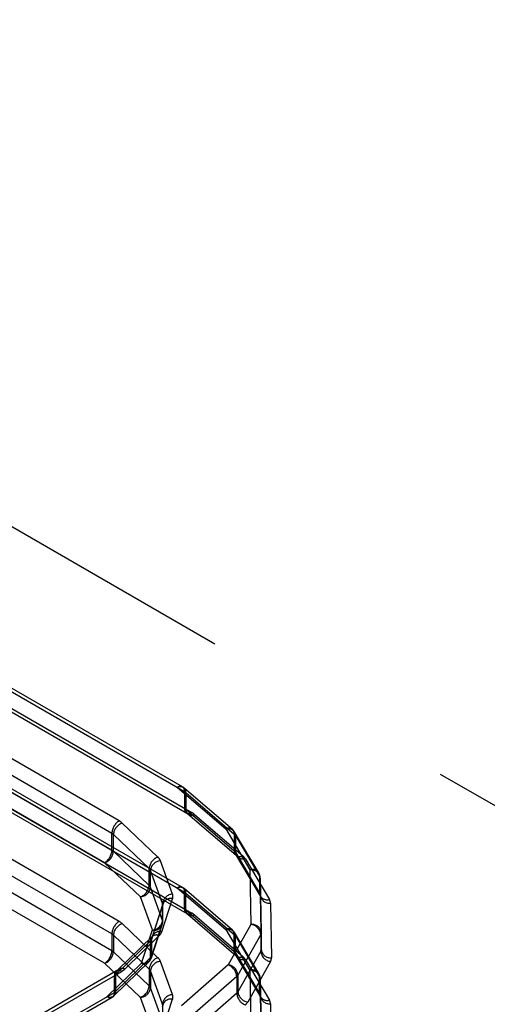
# Model space of a CAD drawing. Header units: inches. Extents: x 1907 to 2452, y -210 to -54.
# Tile 367 of 656: x 1991.186 to 1991.365, y -188.062 to -187.684. Entities that reach past the tile are written whole.
import ezdxf

# ---------------------------------------------------------------- set-up
doc = ezdxf.new("R2010")
doc.units = ezdxf.units.IN
doc.header["$LTSCALE"] = 0.5
doc.header["$MEASUREMENT"] = 0
doc.linetypes.add('HIDDEN', pattern=[0.22499999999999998, 0.15, -0.075])
doc.layers.add('SID-M-H', color=4, linetype='HIDDEN')

msp = doc.modelspace()

# ---------------------------------------------------------------- linework, layer by layer
at = {"layer": 'SID-M-H'}
for p, q in [((1991.780342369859, -188.2235556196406), (1990.366128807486, -187.4071475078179)), ((1991.175768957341, -187.9378564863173), (1991.249090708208, -187.9801847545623)), ((1991.248275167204, -187.9783822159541), (1991.177737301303, -187.9376615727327)), ((1991.178552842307, -187.9458935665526), (1991.251874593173, -187.9882218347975)), ((1991.17936838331, -187.9476961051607), (1991.249906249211, -187.9884167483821)), ((1991.223969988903, -187.9913959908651), (1991.153563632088, -187.9507512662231)), ((1991.221186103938, -187.9962178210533), (1991.150779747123, -187.9555730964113)), ((1991.221186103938, -188.002647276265), (1991.150779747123, -187.962002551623)), ((1991.218402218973, -188.0074691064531), (1991.147995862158, -187.9668243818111)), ((1991.175768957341, -187.9764332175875), (1991.249090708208, -188.0187614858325)), ((1991.248275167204, -188.0169589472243), (1991.177737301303, -187.9762383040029)), ((1991.246306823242, -187.9785771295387), (1991.264857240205, -187.9945017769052)), ((1991.267421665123, -187.9947292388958), (1991.248871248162, -187.9788045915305)), ((1991.249090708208, -187.9801847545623), (1991.249090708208, -187.986614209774)), ((1991.249573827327, -187.9805235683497), (1991.268124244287, -187.9964482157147)), ((1991.249573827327, -187.9805235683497), (1991.249573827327, -187.9869530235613)), ((1991.178552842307, -187.9844702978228), (1991.251874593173, -188.0267985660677)), ((1991.17936838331, -187.9862728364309), (1991.249906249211, -188.0269934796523)), ((1991.223969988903, -188.0299727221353), (1991.153563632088, -187.9893279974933)), ((1991.249573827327, -187.9869530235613), (1991.268124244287, -188.0028776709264)), ((1991.250276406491, -187.9886720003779), (1991.250336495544, -187.9887213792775)), ((1991.250276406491, -187.9886720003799), (1991.268826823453, -188.0045966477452)), ((1991.252840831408, -187.9888994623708), (1991.271391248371, -188.0048241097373)), ((1991.238853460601, -188.0053067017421), (1991.225134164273, -187.992252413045)), ((1991.221186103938, -188.0347945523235), (1991.150779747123, -187.9941498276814)), ((1991.221186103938, -188.002647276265), (1991.221186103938, -187.9962178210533)), ((1991.23548748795, -188.0097003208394), (1991.221768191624, -187.9966460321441)), ((1991.221768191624, -188.0030754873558), (1991.221768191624, -187.9966460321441)), ((1991.264857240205, -187.9945017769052), (1991.274157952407, -188.0101710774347)), ((1991.268124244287, -187.9964482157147), (1991.268124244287, -188.0028776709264)), ((1991.277543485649, -188.0113762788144), (1991.268242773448, -187.9957069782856)), ((1991.268581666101, -187.9969797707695), (1991.277882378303, -188.0126490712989)), ((1991.268581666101, -187.9969797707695), (1991.268581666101, -188.0034092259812)), ((1991.221186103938, -188.0412240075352), (1991.150779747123, -188.0005792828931)), ((1991.23548748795, -188.0161297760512), (1991.221768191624, -188.0030754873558)), ((1991.268581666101, -188.0034092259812), (1991.277882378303, -188.0190785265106)), ((1991.268876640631, -188.0046047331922), (1991.268920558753, -188.0046820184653)), ((1991.268920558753, -188.004682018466), (1991.278221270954, -188.0203513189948)), ((1991.218402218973, -188.0460458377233), (1991.147995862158, -188.0054011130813)), ((1991.232121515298, -188.0205233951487), (1991.218402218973, -188.0074691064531)), ((1991.24446320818, -188.0194688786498), (1991.239827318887, -188.0067299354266)), ((1991.272306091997, -188.0058872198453), (1991.281606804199, -188.0215565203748)), ((1991.23548748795, -188.0161297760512), (1991.23548748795, -188.0097003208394)), ((1991.240610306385, -188.023150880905), (1991.235974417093, -188.0104119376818)), ((1991.235974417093, -188.0168413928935), (1991.235974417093, -188.0104119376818)), ((1991.274157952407, -188.0101710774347), (1991.274539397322, -188.0310895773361)), ((1991.277882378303, -188.0126490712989), (1991.277882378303, -188.0190785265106)), ((1991.278094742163, -188.013361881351), (1991.278476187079, -188.0342803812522)), ((1991.278094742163, -188.013361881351), (1991.278094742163, -188.0197913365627)), ((1991.240610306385, -188.0295803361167), (1991.235974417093, -188.0168413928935)), ((1991.246306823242, -188.0171538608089), (1991.264857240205, -188.0330785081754)), ((1991.267421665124, -188.0333059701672), (1991.248871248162, -188.0173813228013)), ((1991.249090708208, -188.0251909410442), (1991.249090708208, -188.0187614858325)), ((1991.249573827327, -188.0191002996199), (1991.268124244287, -188.0350249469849)), ((1991.249573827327, -188.0255297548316), (1991.249573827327, -188.0191002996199)), ((1991.278094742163, -188.0197913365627), (1991.278476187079, -188.0407098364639)), ((1991.278221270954, -188.0203513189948), (1991.278189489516, -188.0202960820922)), ((1991.236757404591, -188.0332623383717), (1991.232121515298, -188.0205233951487)), ((1991.236458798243, -188.0367098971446), (1991.240625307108, -188.0240421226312)), ((1991.240753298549, -188.023236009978), (1991.236586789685, -188.0359037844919)), ((1991.24032670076, -188.0339191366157), (1991.244493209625, -188.0212513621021)), ((1991.240610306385, -188.0295803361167), (1991.240610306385, -188.023150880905)), ((1991.240625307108, -188.0304715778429), (1991.240625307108, -188.0240421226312)), ((1991.240694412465, -188.0300476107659), (1991.240694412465, -188.0236181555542)), ((1991.240738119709, -188.0236242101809), (1991.240753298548, -188.0232360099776)), ((1991.282031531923, -188.0229821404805), (1991.282412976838, -188.0439006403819)), ((1991.249573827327, -188.0255297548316), (1991.268124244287, -188.0414544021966)), ((1991.250337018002, -188.0272985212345), (1991.250276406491, -188.0272487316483)), ((1991.250276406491, -188.0272487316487), (1991.268826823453, -188.0431733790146)), ((1991.252840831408, -188.027476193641), (1991.271391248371, -188.0434008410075)), ((1991.238853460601, -188.0438834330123), (1991.225134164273, -188.0308291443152)), ((1991.236330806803, -188.0439454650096), (1991.240497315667, -188.0312776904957)), ((1991.236458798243, -188.0431393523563), (1991.240625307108, -188.0304715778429)), ((1991.274539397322, -188.0310895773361), (1991.265820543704, -188.0466270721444)), ((1991.221186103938, -188.0347945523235), (1991.221186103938, -188.0412240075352)), ((1991.23548748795, -188.0482770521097), (1991.221768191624, -188.0352227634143)), ((1991.221768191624, -188.0352227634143), (1991.221768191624, -188.041652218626)), ((1991.226147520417, -188.048250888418), (1991.23936298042, -188.035390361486)), ((1991.232590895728, -188.0459301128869), (1991.236757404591, -188.0332623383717)), ((1991.264857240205, -188.0330785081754), (1991.274157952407, -188.0487478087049)), ((1991.268124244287, -188.0414544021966), (1991.268124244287, -188.0350249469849)), ((1991.27754348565, -188.0499530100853), (1991.268242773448, -188.0342837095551)), ((1991.268581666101, -188.0355565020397), (1991.277882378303, -188.051225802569)), ((1991.268581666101, -188.0419859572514), (1991.268581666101, -188.0355565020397)), ((1991.278284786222, -188.0350047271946), (1991.269565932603, -188.0505422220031)), ((1991.278284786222, -188.0350047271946), (1991.278284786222, -188.0414341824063)), ((1991.278476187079, -188.0342803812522), (1991.278476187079, -188.0407098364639)), ((1991.222761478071, -188.0503060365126), (1991.235976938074, -188.0374455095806)), ((1991.236617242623, -188.0357835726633), (1991.223401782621, -188.0486440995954)), ((1991.235976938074, -188.0438749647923), (1991.235976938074, -188.0374455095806)), ((1991.236533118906, -188.0360908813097), (1991.236458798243, -188.0367098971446)), ((1991.236458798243, -188.0431393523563), (1991.236458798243, -188.0367098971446)), ((1991.236567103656, -188.0359663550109), (1991.236533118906, -188.0360908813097)), ((1991.236586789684, -188.0359037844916), (1991.236567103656, -188.0359663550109)), ((1991.236570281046, -188.0358308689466), (1991.236617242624, -188.0357835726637)), ((1991.23548748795, -188.0547065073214), (1991.221768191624, -188.041652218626)), ((1991.268581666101, -188.0419859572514), (1991.277882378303, -188.0576552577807)), ((1991.278284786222, -188.0414341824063), (1991.269565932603, -188.0569716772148)), ((1991.232121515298, -188.0591001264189), (1991.218402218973, -188.0460458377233)), ((1991.219375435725, -188.0587906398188), (1991.232590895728, -188.0459301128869)), ((1991.222121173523, -188.0583974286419), (1991.235336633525, -188.0455369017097)), ((1991.222761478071, -188.0567354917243), (1991.235976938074, -188.0438749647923)), ((1991.24446320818, -188.05804560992), (1991.239827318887, -188.0453066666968)), ((1991.265820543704, -188.0466270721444), (1991.247874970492, -188.062305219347)), ((1991.26895750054, -188.0433189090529), (1991.268920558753, -188.0432587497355)), ((1991.268920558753, -188.0432587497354), (1991.278221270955, -188.0589280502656)), ((1991.272306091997, -188.0444639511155), (1991.281606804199, -188.060133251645)), ((1991.282030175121, -188.045349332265), (1991.273311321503, -188.0608868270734)), ((1991.141776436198, -188.0971576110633), (1991.224943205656, -188.0491459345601)), ((1991.222974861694, -188.0489510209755), (1991.142591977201, -188.0953550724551)), ((1991.222761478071, -188.0567354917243), (1991.222761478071, -188.0503060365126)), ((1991.23548748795, -188.0482770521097), (1991.23548748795, -188.0547065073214)), ((1991.240610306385, -188.0617276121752), (1991.235974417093, -188.048988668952)), ((1991.235974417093, -188.048988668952), (1991.235974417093, -188.0554181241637)), ((1991.269565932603, -188.0505422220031), (1991.269565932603, -188.0569716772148)), ((1991.274157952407, -188.0487478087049), (1991.274539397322, -188.0696663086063)), ((1991.22215932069, -188.0571830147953), (1991.22215932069, -188.0507535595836)), ((1991.269105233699, -188.0510947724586), (1991.251159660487, -188.0667729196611)), ((1991.269105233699, -188.0510947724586), (1991.269105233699, -188.0575242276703)), ((1991.277882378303, -188.0576552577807), (1991.277882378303, -188.051225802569)), ((1991.278094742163, -188.0519386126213), (1991.278476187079, -188.0728571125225)), ((1991.278094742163, -188.0583680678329), (1991.278094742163, -188.0519386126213)), ((1991.138992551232, -188.1051946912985), (1991.22215932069, -188.0571830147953)), ((1991.240610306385, -188.0681570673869), (1991.235974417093, -188.0554181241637)), ((1991.269105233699, -188.0575242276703), (1991.251159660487, -188.0732023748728)), ((1991.140960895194, -188.1053896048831), (1991.221343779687, -188.0589855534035)), ((1991.236757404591, -188.0718390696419), (1991.232121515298, -188.0591001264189)), ((1991.24032670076, -188.0724958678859), (1991.244493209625, -188.0598280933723)), ((1991.240610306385, -188.0617276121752), (1991.240610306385, -188.0681570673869)), ((1991.278094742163, -188.0583680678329), (1991.278476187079, -188.0792865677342)), ((1991.282031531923, -188.0615588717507), (1991.282412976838, -188.0824773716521))]:
    msp.add_line(p, q, dxfattribs=at)
for centre, radius, start, end in [((1991.247393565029, -187.9799094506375), 0.001719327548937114, 350.7859630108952, 129.2032852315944), ((1991.247399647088, -187.9804578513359), 0.002175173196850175, 358.2686985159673, 120.1594229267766), ((1991.246306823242, -187.9817918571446), 0.003937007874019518, 49.3554846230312, 60.00268826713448), ((1991.247510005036, -187.9829525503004), 0.003187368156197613, 49.6465900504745, 60.26907789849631), ((1991.250787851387, -187.9868895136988), 0.001719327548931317, 170.785963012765, 309.2032852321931), ((1991.247510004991, -187.9893820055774), 0.003187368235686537, 49.64659018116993, 60.2690777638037), ((1991.251744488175, -187.9870688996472), 0.00217375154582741, 176.9442878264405, 227.5172856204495), ((1991.251744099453, -187.9866245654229), 0.002525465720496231, 236.1262975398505, 295.7388004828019), ((1991.248713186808, -187.9937574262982), 0.006374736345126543, 49.64659006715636, 60.26907782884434), ((1991.227230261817, -187.9964928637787), 0.006050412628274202, 122.605478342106, 177.3945215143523), ((1991.226824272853, -187.9970333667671), 0.005070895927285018, 109.468942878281, 175.6192600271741), ((1991.220942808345, -187.9967304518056), 0.006133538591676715, 46.89398840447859, 60.42611337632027), ((1991.219672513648, -187.9988850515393), 0.003066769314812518, 46.89398843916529, 60.42611335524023), ((1991.265950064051, -187.9963824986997), 0.002175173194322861, 358.268698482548, 120.1594229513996), ((1991.265767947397, -187.9971708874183), 0.002820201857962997, 3.885741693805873, 108.8397696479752), ((1991.264857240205, -187.9977165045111), 0.003937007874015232, 30.69178721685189, 49.35548462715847), ((1991.266731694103, -187.9981091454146), 0.002167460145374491, 31.40331486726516, 50.02299014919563), ((1991.215141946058, -188.0023722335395), 0.006050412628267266, 302.6054783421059, 357.3945215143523), ((1991.216712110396, -188.0026881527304), 0.005070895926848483, 289.4689428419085, 355.6192599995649), ((1991.219672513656, -188.0053145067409), 0.003066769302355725, 46.89398840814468, 60.42611337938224), ((1991.240543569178, -188.0100876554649), 0.005070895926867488, 109.4689428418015, 175.6192599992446), ((1991.236306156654, -188.008094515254), 0.00377632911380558, 21.18318104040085, 47.58117267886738), ((1991.270298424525, -188.0029433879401), 0.002175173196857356, 178.2686985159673, 300.1594229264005), ((1991.266731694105, -188.0045386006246), 0.002167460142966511, 31.40331485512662, 50.02299015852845), ((1991.27104254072, -188.0034361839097), 0.002461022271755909, 179.3723720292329, 208.347807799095), ((1991.271464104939, -188.0028946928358), 0.003108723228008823, 215.0953470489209, 285.7146495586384), ((1991.268606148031, -188.0081459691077), 0.0043349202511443, 31.40331475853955, 50.02299017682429), ((1991.240088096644, -188.0108596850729), 0.004137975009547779, 93.61321003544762, 173.7881785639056), ((1991.234213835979, -188.0110942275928), 0.001888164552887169, 21.18318100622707, 47.58117269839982), ((1991.275068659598, -188.012840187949), 0.002820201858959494, 3.8857417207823, 108.8397696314), ((1991.274511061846, -188.01375940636), 0.003605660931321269, 6.329741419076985, 95.62009588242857), ((1991.274157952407, -188.0133858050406), 0.003937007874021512, 1.044661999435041, 30.69178721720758), ((1991.276651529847, -188.0134038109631), 0.001443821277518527, 1.664144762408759, 31.51606384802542), ((1991.230431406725, -188.0157424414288), 0.005070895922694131, 289.4689428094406, 355.6192600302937), ((1991.234213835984, -188.0175236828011), 0.001888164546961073, 21.18318096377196, 47.58117274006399), ((1991.231860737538, -188.0163936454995), 0.004137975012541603, 273.6132100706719, 353.788178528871), ((1991.24472398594, -188.0235986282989), 0.004137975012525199, 93.61321007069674, 173.7881785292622), ((1991.24194711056, -188.0204027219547), 0.002683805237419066, 341.5662570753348, 20.36228135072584), ((1991.247393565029, -188.0184861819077), 0.001719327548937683, 350.7859630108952, 129.2032852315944), ((1991.247399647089, -188.0190345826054), 0.002175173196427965, 358.2686984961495, 120.1594229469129), ((1991.246306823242, -188.0203685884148), 0.003937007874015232, 49.3554846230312, 60.00268826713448), ((1991.247510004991, -188.0215292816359), 0.003187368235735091, 49.64659018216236, 60.26907776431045), ((1991.280341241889, -188.0191058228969), 0.002459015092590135, 179.3639730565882, 208.9495291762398), ((1991.276651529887, -188.0198332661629), 0.00144382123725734, 1.664144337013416, 31.51606427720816), ((1991.281678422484, -188.0193938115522), 0.003605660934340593, 186.3297414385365, 275.620095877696), ((1991.28076481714, -188.0185639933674), 0.003108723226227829, 215.0953470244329, 285.7146495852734), ((1991.239352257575, -188.0236178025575), 0.001341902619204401, 341.5662570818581, 20.36228134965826), ((1991.243783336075, -188.024343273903), 0.003172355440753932, 77.06952173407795, 174.5527169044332), ((1991.27914510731, -188.0230659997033), 0.002887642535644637, 1.664144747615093, 31.51606408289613), ((1991.250787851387, -188.025466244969), 0.001719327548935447, 170.78596301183, 309.2032852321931), ((1991.247510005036, -188.0279587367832), 0.00318736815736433, 49.64659005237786, 60.26907789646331), ((1991.251744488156, -188.0256456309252), 0.002173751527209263, 176.9442875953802, 227.5172858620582), ((1991.25173984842, -188.0252604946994), 0.00247416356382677, 235.4592808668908, 296.4228268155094), ((1991.248713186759, -188.0323341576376), 0.006374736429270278, 49.64659013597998, 60.26907775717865), ((1991.227230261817, -188.0350695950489), 0.006050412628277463, 122.605478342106, 177.3945215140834), ((1991.226824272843, -188.0356100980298), 0.005070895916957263, 109.4689428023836, 175.6192601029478), ((1991.220942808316, -188.0353071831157), 0.006133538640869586, 46.89398845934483, 60.42611332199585), ((1991.236496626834, -188.0291325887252), 0.004137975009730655, 273.6132100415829, 353.788178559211), ((1991.23746727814, -188.0301704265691), 0.003172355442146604, 257.0695217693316, 354.552716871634), ((1991.236757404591, -188.0300476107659), 0.003937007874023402, 341.7936469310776, 0), ((1991.23935225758, -188.0300472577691), 0.00134190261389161, 341.5662570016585, 20.36228143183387), ((1991.274892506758, -188.0346779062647), 0.003605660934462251, 6.32974146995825, 95.62009583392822), ((1991.27390029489, -188.0354500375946), 0.004407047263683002, 5.799353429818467, 81.66166202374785), ((1991.219672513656, -188.0374617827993), 0.003066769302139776, 46.89398840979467, 60.4261133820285), ((1991.239646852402, -188.0371541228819), 0.003305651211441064, 78.13171847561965, 157.7751270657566), ((1991.238312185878, -188.0378359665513), 0.002661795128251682, 66.74842404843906, 129.5511618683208), ((1991.236845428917, -188.0326899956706), 0.003691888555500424, 312.9934128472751, 340.5532805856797), ((1991.265950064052, -188.0349592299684), 0.002175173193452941, 358.2686984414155, 120.1594229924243), ((1991.265767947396, -188.0357476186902), 0.002820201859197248, 3.885741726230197, 108.8397696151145), ((1991.264857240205, -188.0362932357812), 0.003937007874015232, 30.69178721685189, 49.35548462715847), ((1991.266731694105, -188.0366858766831), 0.00216746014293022, 31.40331486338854, 50.02299016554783), ((1991.277055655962, -188.0342924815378), 0.001420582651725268, 329.9089409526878, 0.4880417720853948), ((1991.238218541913, -188.0373529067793), 0.002243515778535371, 137.2799837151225, 182.3655984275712), ((1991.234718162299, -188.0360953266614), 0.001845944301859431, 312.9934131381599, 340.5532805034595), ((1991.215141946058, -188.0409489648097), 0.006050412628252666, 302.605478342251, 357.3945215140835), ((1991.216712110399, -188.0412648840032), 0.005070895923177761, 289.4689428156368, 355.6192600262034), ((1991.219672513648, -188.043891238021), 0.003066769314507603, 46.89398843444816, 60.42611335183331), ((1991.233300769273, -188.0428382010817), 0.003172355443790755, 257.0695218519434, 354.5527168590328), ((1991.234718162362, -188.042524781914), 0.001845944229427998, 312.9934125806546, 340.5532810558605), ((1991.270298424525, -188.041520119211), 0.002175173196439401, 178.2686984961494, 300.1594229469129), ((1991.266731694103, -188.0431153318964), 0.002167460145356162, 31.40331486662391, 50.02299014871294), ((1991.271035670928, -188.0420140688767), 0.002454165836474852, 179.3436822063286, 210.4755506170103), ((1991.277055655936, -188.0407219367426), 0.001420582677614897, 329.9089412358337, 0.4880414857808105), ((1991.282669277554, -188.0409888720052), 0.004407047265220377, 185.7993534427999, 261.6616620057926), ((1991.282059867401, -188.0403123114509), 0.003605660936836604, 186.3297414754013, 275.6200958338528), ((1991.233663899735, -188.0438810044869), 0.002313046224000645, 242.3614519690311, 0.1496076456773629), ((1991.232590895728, -188.0427153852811), 0.003937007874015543, 314.220167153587, 341.7936469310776), ((1991.240543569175, -188.0486643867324), 0.005070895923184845, 109.4689428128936, 175.6192600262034), ((1991.240088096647, -188.0494364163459), 0.004137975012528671, 93.61321007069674, 173.788178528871), ((1991.236306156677, -188.0466712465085), 0.003776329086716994, 21.18318094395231, 47.58117277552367), ((1991.263918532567, -188.0514667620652), 0.005200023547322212, 4.102222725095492, 68.54503997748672), ((1991.265181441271, -188.0509875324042), 0.004407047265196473, 5.799353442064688, 81.661662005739), ((1991.27146479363, -188.04145539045), 0.003123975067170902, 216.6211796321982, 285.6228433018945), ((1991.26860614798, -188.0467227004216), 0.004334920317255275, 31.4033149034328, 50.02299003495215), ((1991.279571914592, -188.0439248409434), 0.00284116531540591, 329.908940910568, 0.4880415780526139), ((1991.223856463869, -188.0504782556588), 0.001719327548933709, 50.79671475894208, 189.21403698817), ((1991.220659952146, -188.0481072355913), 0.00304156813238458, 299.5352577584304, 313.7041690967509), ((1991.22507451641, -188.050299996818), 0.002313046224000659, 62.3614519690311, 180.1496076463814), ((1991.221944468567, -188.0438532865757), 0.006083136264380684, 299.5352577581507, 313.7041690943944), ((1991.234213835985, -188.0496709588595), 0.001888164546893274, 21.18318096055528, 47.58117274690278), ((1991.267728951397, -188.0494789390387), 0.002122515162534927, 310.4226184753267, 329.9368480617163), ((1991.275068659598, -188.0514169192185), 0.002820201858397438, 3.885741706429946, 108.8397696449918), ((1991.274511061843, -188.052336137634), 0.003605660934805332, 6.329741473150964, 95.6200958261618), ((1991.274157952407, -188.0519625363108), 0.003937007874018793, 1.044661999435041, 30.69178721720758), ((1991.276651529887, -188.0519805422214), 0.001443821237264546, 1.664144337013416, 31.51606427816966), ((1991.220448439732, -188.0567415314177), 0.002313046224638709, 242.3614519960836, 0.1496076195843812), ((1991.220462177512, -188.0574583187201), 0.001719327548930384, 230.7967147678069, 9.214036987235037), ((1991.220659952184, -188.0545366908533), 0.003041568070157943, 299.5352576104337, 313.7041692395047), ((1991.23043140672, -188.0543191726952), 0.005070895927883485, 289.4689428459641, 355.6192599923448), ((1991.231860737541, -188.0549703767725), 0.004137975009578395, 273.6132100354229, 353.7881785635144), ((1991.23421383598, -188.0561004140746), 0.001888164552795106, 21.18318100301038, 47.58117270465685), ((1991.244723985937, -188.0621753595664), 0.004137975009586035, 93.61321003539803, 173.7881785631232), ((1991.241947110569, -188.0589794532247), 0.002683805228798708, 341.5662570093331, 20.36228141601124), ((1991.267728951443, -188.0559083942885), 0.002122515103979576, 310.4226182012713, 329.9368483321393), ((1991.274291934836, -188.0571522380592), 0.005200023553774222, 184.1022227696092, 248.5450399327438), ((1991.273950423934, -188.0565263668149), 0.004407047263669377, 185.7993534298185, 261.6616620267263), ((1991.276651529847, -188.058409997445), 0.001443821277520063, 1.664144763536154, 31.51606384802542), ((1991.280696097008, -188.0574641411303), 0.002820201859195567, 183.8857417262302, 288.8397696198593), ((1991.219375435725, -188.055575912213), 0.003937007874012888, 299.9973117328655, 314.2201671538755), ((1991.23935225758, -188.0621945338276), 0.001341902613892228, 341.5662570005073, 20.36228143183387), ((1991.243783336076, -188.0629200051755), 0.003172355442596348, 77.06952177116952, 174.5527168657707), ((1991.269637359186, -188.0587602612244), 0.004245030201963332, 310.422618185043, 329.9368483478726), ((1991.281678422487, -188.057970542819), 0.003605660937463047, 186.329741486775, 275.6200958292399), ((1991.279145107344, -188.0616427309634), 0.002887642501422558, 1.664144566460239, 31.51606426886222)]:
    msp.add_arc(centre, radius, start, end, dxfattribs=at)
for points, knots in [([(1991.249900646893, -187.9884176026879), (1991.249911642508, -187.9884225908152), (1991.250130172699, -187.9885217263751), (1991.250205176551, -187.988598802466), (1991.250276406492, -187.9886720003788)], [0, 0, 0, 0, 0.0503162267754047, 0.9999999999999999, 0.9999999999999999, 0.9999999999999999, 0.9999999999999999]), ([(1991.268783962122, -188.0045703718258), (1991.268850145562, -188.004629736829), (1991.268959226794, -188.0047275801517), (1991.268931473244, -188.0046948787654), (1991.268920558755, -188.0046820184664)], [0, 0, 0, 0, 0.6067353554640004, 1, 1, 1, 1]), ([(1991.278197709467, -188.0202940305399), (1991.278183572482, -188.0202738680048), (1991.278148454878, -188.0202237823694), (1991.278115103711, -188.0199830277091), (1991.27809517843, -188.0198391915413)], [0, 0, 0, 0, 0.4025612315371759, 1, 1, 1, 1]), ([(1991.249900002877, -188.0269940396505), (1991.249911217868, -188.0269991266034), (1991.250130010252, -188.0270983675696), (1991.250205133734, -188.0271755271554), (1991.250276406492, -188.027248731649)], [0, 0, 0, 0, 0.05125859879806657, 1, 1, 1, 1]), ([(1991.236577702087, -188.0359726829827), (1991.236630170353, -188.0358505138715), (1991.236706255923, -188.0356733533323), (1991.236638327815, -188.0357574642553), (1991.236617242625, -188.035783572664)], [0, 0, 0, 0, 0.6895955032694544, 1, 1, 1, 1]), ([(1991.268784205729, -188.0431473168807), (1991.268850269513, -188.0432065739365), (1991.268959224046, -188.0433043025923), (1991.268931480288, -188.0432716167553), (1991.268920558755, -188.0432587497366)], [0, 0, 0, 0, 0.6063426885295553, 1, 1, 1, 1]), ([(1991.223361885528, -188.0486694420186), (1991.22332847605, -188.048705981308), (1991.22327334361, -188.0487662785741), (1991.223059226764, -188.0488988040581), (1991.222974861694, -188.0489510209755)], [0, 0, 0, 0, 0.6059858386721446, 1, 1, 1, 1]), ([(1991.278197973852, -188.0588713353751), (1991.27818374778, -188.0588510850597), (1991.278148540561, -188.0588009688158), (1991.27811510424, -188.0585597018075), (1991.27809517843, -188.0584159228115)], [0, 0, 0, 0, 0.4040669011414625, 1, 1, 1, 1])]:
    msp.add_open_spline(points, degree=3, knots=knots, dxfattribs=at)

doc.saveas('drawing.dxf')
